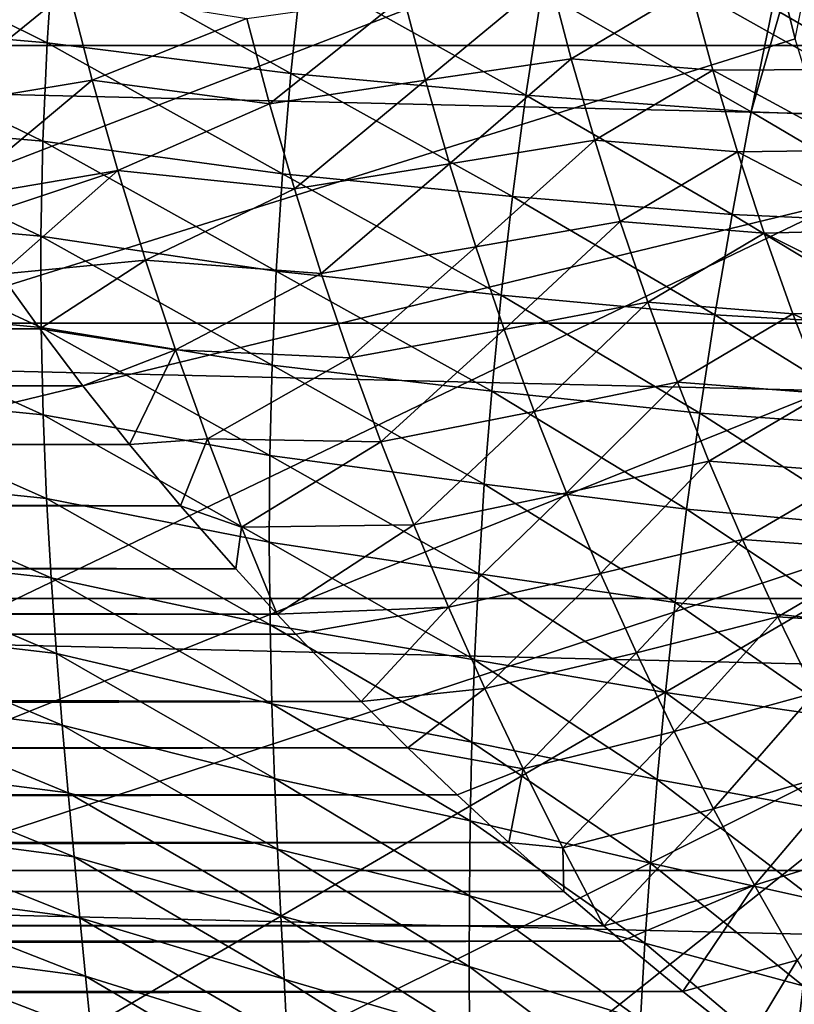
# Model space of a CAD drawing. Header units: metres. Extents: x -109 to 109, y -315 to 32.
# Tile 294 of 384: x 56.26 to 60.4, y -9.63 to -4.37. Entities that reach past the tile are written whole.
import ezdxf

# ---------------------------------------------------------------- set-up
doc = ezdxf.new("R2010")
doc.units = ezdxf.units.M
doc.layers.add('solid_K244242000C74_AAA', color=7, linetype='CONTINUOUS')

msp = doc.modelspace()

# ---------------------------------------------------------------- linework, layer by layer
at = {"layer": 'solid_K244242000C74_AAA'}
for points in [[(46.096172, -2.903125, -78.325066), (46.5098, -5.780039, -78.325066), (59.892673, -1.806115, -73.288864)], [(46.5098, -5.780039, -78.325066), (60.014812, -2.702571, -73.288864), (59.892673, -1.806115, -73.288864)], [(46.5098, -5.780039, -78.325066), (60.185307, -3.591108, -73.288864), (60.014812, -2.702571, -73.288864)], [(61.114983, -2.931964, 18.004002), (60.322319, -4.325127, 18.096037), (61.3181, -4.902451, 19.123524)], [(44.994007, -3.008363, -83.82), (108.005989, -3.008363, -83.82), (107.827133, -4.504362, -83.82)], [(44.994007, -3.008363, -83.82), (107.827133, -4.504362, -83.82), (45.172867, -4.504362, -83.82)], [(60.620941, -3.375198, -73.162537), (60.185307, -3.591108, -73.288864), (60.403656, -4.469115, -73.288864)], [(46.5098, -5.780039, -78.325066), (47.19503, -8.604639, -78.325066), (60.185307, -3.591108, -73.288864)], [(47.19503, -8.604639, -78.325066), (60.403656, -4.469115, -73.288864), (60.185307, -3.591108, -73.288864)], [(55.064342, -3.824824, 15.42373), (55.048592, -4.371846, 15.414469), (56.401691, -4.489405, 15.949224)], [(55.064342, -3.824824, 15.42373), (56.401691, -4.489405, 15.949224), (56.437225, -3.945534, 15.923038)], [(57.706593, -4.652914, 16.59388), (56.437225, -3.945534, 15.923038), (56.401691, -4.489405, 15.949224)], [(57.706593, -4.652914, 16.59388), (57.76516, -4.10015, 16.533192), (56.437225, -3.945534, 15.923038)], [(58.963791, -4.769113, 17.341515), (57.76516, -4.10015, 16.533192), (57.706593, -4.652914, 16.59388)], [(58.963791, -4.769113, 17.341515), (59.04855, -4.214991, 17.247086), (57.76516, -4.10015, 16.533192)], [(59.092049, -4.138118, -15.517673), (58.426579, -4.689908, -14.833782), (58.308758, -4.242718, -15.031061)], [(59.092049, -4.138118, -15.517673), (59.20631, -4.57519, -15.311689), (58.426579, -4.689908, -14.833782)], [(59.844616, -4.195928, -16.043097), (59.20631, -4.57519, -15.311689), (59.092049, -4.138118, -15.517673)], [(56.517788, -4.205754, -14.505698), (55.738819, -4.838367, -14.200367), (55.607124, -4.347587, -14.362589)], [(56.517788, -4.205754, -14.505698), (56.643509, -4.689414, -14.332385), (55.738819, -4.838367, -14.200367)], [(57.470459, -4.359982, -14.659465), (56.643509, -4.689414, -14.332385), (56.517788, -4.205754, -14.505698)], [(59.844616, -4.195928, -16.043097), (59.963917, -4.635684, -15.817521), (59.20631, -4.57519, -15.311689)], [(60.619637, -4.632249, -16.466591), (59.963917, -4.635684, -15.817521), (59.844616, -4.195928, -16.043097)], [(60.498497, -4.19801, -16.702574), (60.619637, -4.632249, -16.466591), (59.844616, -4.195928, -16.043097)], [(58.308758, -4.242718, -15.031061), (57.592411, -4.815753, -14.472778), (57.470459, -4.359982, -14.659465)], [(58.308758, -4.242718, -15.031061), (58.426579, -4.689908, -14.833782), (57.592411, -4.815753, -14.472778)], [(60.168461, -4.858946, 18.187386), (59.04855, -4.214991, 17.247086), (58.963791, -4.769113, 17.341515)], [(60.168461, -4.858946, 18.187386), (60.282574, -4.302214, 18.059523), (59.04855, -4.214991, 17.247086)], [(60.322319, -4.325127, 18.096037), (60.282574, -4.302214, 18.059523), (60.168461, -4.858946, 18.187386)], [(57.470459, -4.359982, -14.659465), (57.592411, -4.815753, -14.472778), (56.643509, -4.689414, -14.332385)], [(61.3181, -4.902451, 19.123524), (60.322319, -4.325127, 18.096037), (60.168461, -4.858946, 18.187386)], [(55.048592, -4.371846, 15.414469), (55.046646, -4.899282, 15.392467), (56.379364, -5.016248, 15.962029)], [(55.048592, -4.371846, 15.414469), (56.379364, -5.016248, 15.962029), (56.401691, -4.489405, 15.949224)], [(47.19503, -8.604639, -78.325066), (60.66922, -5.334013, -73.288864), (60.403656, -4.469115, -73.288864)], [(45.172867, -4.504362, -83.82), (107.827133, -4.504362, -83.82), (107.577339, -5.98969, -83.82)], [(45.172867, -4.504362, -83.82), (107.577339, -5.98969, -83.82), (45.422661, -5.98969, -83.82)], [(57.66103, -5.190756, 16.639952), (56.401691, -4.489405, 15.949224), (56.379364, -5.016248, 15.962029)], [(57.66103, -5.190756, 16.639952), (57.706593, -4.652914, 16.59388), (56.401691, -4.489405, 15.949224)], [(59.20631, -4.57519, -15.311689), (58.555519, -5.136078, -14.620272), (58.426579, -4.689908, -14.833782)], [(59.20631, -4.57519, -15.311689), (59.331749, -5.010954, -15.08932), (58.555519, -5.136078, -14.620272)], [(59.963917, -4.635684, -15.817521), (59.331749, -5.010954, -15.08932), (59.20631, -4.57519, -15.311689)], [(60.619637, -4.632249, -16.466591), (60.752598, -5.063418, -16.213617), (59.963917, -4.635684, -15.817521)], [(58.891277, -5.311377, 17.420662), (57.706593, -4.652914, 16.59388), (57.66103, -5.190756, 16.639952)], [(58.891277, -5.311377, 17.420662), (58.963791, -4.769113, 17.341515), (57.706593, -4.652914, 16.59388)], [(59.963917, -4.635684, -15.817521), (60.095016, -5.073328, -15.574864), (59.331749, -5.010954, -15.08932)], [(60.752598, -5.063418, -16.213617), (60.095016, -5.073328, -15.574864), (59.963917, -4.635684, -15.817521)], [(56.643509, -4.689414, -14.332385), (55.879856, -5.325472, -14.022816), (55.738819, -4.838367, -14.200367)], [(56.643509, -4.689414, -14.332385), (56.780586, -5.171741, -14.142521), (55.879856, -5.325472, -14.022816)], [(57.592411, -4.815753, -14.472778), (56.780586, -5.171741, -14.142521), (56.643509, -4.689414, -14.332385)], [(58.426579, -4.689908, -14.833782), (57.725227, -5.270506, -14.270341), (57.592411, -4.815753, -14.472778)], [(58.426579, -4.689908, -14.833782), (58.555519, -5.136078, -14.620272), (57.725227, -5.270506, -14.270341)], [(60.066036, -5.407218, 18.298784), (58.963791, -4.769113, 17.341515), (58.891277, -5.311377, 17.420662)], [(60.066036, -5.407218, 18.298784), (60.168461, -4.858946, 18.187386), (58.963791, -4.769113, 17.341515)], [(57.592411, -4.815753, -14.472778), (57.725227, -5.270506, -14.270341), (56.780586, -5.171741, -14.142521)], [(61.183147, -5.45786, 19.266506), (60.168461, -4.858946, 18.187386), (60.066036, -5.407218, 18.298784)], [(61.183147, -5.45786, 19.266506), (61.3181, -4.902451, 19.123524), (60.168461, -4.858946, 18.187386)], [(55.046646, -4.899282, 15.392467), (56.369297, -5.524366, 15.961263), (56.379364, -5.016248, 15.962029)], [(55.046646, -4.899282, 15.392467), (55.057236, -5.405745, 15.357623), (56.369297, -5.524366, 15.961263)], [(57.627647, -5.711964, 16.670994), (56.379364, -5.016248, 15.962029), (56.369297, -5.524366, 15.961263)], [(57.627647, -5.711964, 16.670994), (57.66103, -5.190756, 16.639952), (56.379364, -5.016248, 15.962029)], [(59.331749, -5.010954, -15.08932), (58.69556, -5.580768, -14.391104), (58.555519, -5.136078, -14.620272)], [(59.331749, -5.010954, -15.08932), (59.468327, -5.444916, -14.851207), (58.69556, -5.580768, -14.391104)], [(60.095016, -5.073328, -15.574864), (59.468327, -5.444916, -14.851207), (59.331749, -5.010954, -15.08932)], [(60.095016, -5.073328, -15.574864), (60.237766, -5.508192, -15.315938), (59.468327, -5.444916, -14.851207)], [(60.752598, -5.063418, -16.213617), (60.897175, -5.490901, -15.944538), (60.095016, -5.073328, -15.574864)], [(60.897175, -5.490901, -15.944538), (60.237766, -5.508192, -15.315938), (60.095016, -5.073328, -15.574864)], [(58.555519, -5.136078, -14.620272), (57.868923, -5.723891, -14.052637), (57.725227, -5.270506, -14.270341)], [(58.555519, -5.136078, -14.620272), (58.69556, -5.580768, -14.391104), (57.868923, -5.723891, -14.052637)], [(56.780586, -5.171741, -14.142521), (55.95961, -5.446021, -13.976439), (55.879856, -5.325472, -14.022816)], [(56.780586, -5.171741, -14.142521), (56.15292, -5.727623, -13.863418), (55.95961, -5.446021, -13.976439)], [(56.780586, -5.171741, -14.142521), (56.929085, -5.652582, -13.936529), (56.15292, -5.727623, -13.863418)], [(57.725227, -5.270506, -14.270341), (56.929085, -5.652582, -13.936529), (56.780586, -5.171741, -14.142521)], [(58.830387, -5.840158, 17.483889), (57.66103, -5.190756, 16.639952), (57.627647, -5.711964, 16.670994)], [(58.830387, -5.840158, 17.483889), (58.891277, -5.311377, 17.420662), (57.66103, -5.190756, 16.639952)], [(57.725227, -5.270506, -14.270341), (57.868923, -5.723891, -14.052637), (56.929085, -5.652582, -13.936529)], [(59.974506, -5.945269, 18.393442), (58.891277, -5.311377, 17.420662), (58.830387, -5.840158, 17.483889)], [(59.974506, -5.945269, 18.393442), (60.066036, -5.407218, 18.298784), (58.891277, -5.311377, 17.420662)], [(47.19503, -8.604639, -78.325066), (48.145657, -11.351308, -78.325066), (60.66922, -5.334013, -73.288864)], [(48.145657, -11.351308, -78.325066), (60.981216, -6.183262, -73.288864), (60.66922, -5.334013, -73.288864)], [(55.057236, -5.405745, 15.357623), (56.370361, -6.012411, 15.946642), (56.369297, -5.524366, 15.961263)], [(55.057236, -5.405745, 15.357623), (55.078522, -5.890871, 15.309581), (56.370361, -6.012411, 15.946642)], [(61.057999, -6.006332, 19.392099), (60.066036, -5.407218, 18.298784), (59.974506, -5.945269, 18.393442)], [(61.057999, -6.006332, 19.392099), (61.183147, -5.45786, 19.266506), (60.066036, -5.407218, 18.298784)], [(59.468327, -5.444916, -14.851207), (58.846523, -6.023129, -14.146984), (58.69556, -5.580768, -14.391104)], [(59.468327, -5.444916, -14.851207), (59.615833, -5.876243, -14.598111), (58.846523, -6.023129, -14.146984)], [(60.237766, -5.508192, -15.315938), (59.615833, -5.876243, -14.598111), (59.468327, -5.444916, -14.851207)], [(57.605614, -6.214825, 16.686594), (56.369297, -5.524366, 15.961263), (56.370361, -6.012411, 15.946642)], [(57.605614, -6.214825, 16.686594), (57.627647, -5.711964, 16.670994), (56.369297, -5.524366, 15.961263)], [(60.237766, -5.508192, -15.315938), (60.391911, -5.939417, -15.041625), (59.615833, -5.876243, -14.598111)], [(60.897175, -5.490901, -15.944538), (61.053074, -5.913932, -15.660284), (60.237766, -5.508192, -15.315938)], [(61.053074, -5.913932, -15.660284), (60.391911, -5.939417, -15.041625), (60.237766, -5.508192, -15.315938)], [(58.69556, -5.580768, -14.391104), (58.023327, -6.175121, -13.820297), (57.868923, -5.723891, -14.052637)], [(58.69556, -5.580768, -14.391104), (58.846523, -6.023129, -14.146984), (58.023327, -6.175121, -13.820297)], [(56.929085, -5.652582, -13.936529), (56.363365, -6.020088, -13.738942), (56.15292, -5.727623, -13.863418)], [(56.929085, -5.652582, -13.936529), (57.088932, -6.13146, -13.714938), (56.363365, -6.020088, -13.738942)], [(57.868923, -5.723891, -14.052637), (57.088932, -6.13146, -13.714938), (56.929085, -5.652582, -13.936529)], [(-56.363251, -6.019932, -13.739011), (56.15292, -5.727623, -13.863418), (56.363365, -6.020088, -13.738942)], [(57.868923, -5.723891, -14.052637), (58.023327, -6.175121, -13.820297), (57.088932, -6.13146, -13.714938)], [(58.780495, -6.353833, 17.530556), (57.627647, -5.711964, 16.670994), (57.605614, -6.214825, 16.686594)], [(58.780495, -6.353833, 17.530556), (58.830387, -5.840158, 17.483889), (57.627647, -5.711964, 16.670994)], [(59.893486, -6.471572, 18.470484), (58.830387, -5.840158, 17.483889), (58.780495, -6.353833, 17.530556)], [(59.893486, -6.471572, 18.470484), (59.974506, -5.945269, 18.393442), (58.830387, -5.840158, 17.483889)], [(55.078522, -5.890871, 15.309581), (56.38089, -6.479955, 15.917647), (56.370361, -6.012411, 15.946642)], [(55.078522, -5.890871, 15.309581), (55.10857, -6.354471, 15.247945), (56.38089, -6.479955, 15.917647)], [(59.615833, -5.876243, -14.598111), (59.008205, -6.462291, -13.888629), (58.846523, -6.023129, -14.146984)], [(59.615833, -5.876243, -14.598111), (59.774067, -6.304082, -14.3308), (59.008205, -6.462291, -13.888629)], [(60.391911, -5.939417, -15.041625), (59.774067, -6.304082, -14.3308), (59.615833, -5.876243, -14.598111)], [(60.391911, -5.939417, -15.041625), (60.55719, -6.366147, -14.752808), (59.774067, -6.304082, -14.3308)], [(60.942646, -6.546491, 19.499128), (59.974506, -5.945269, 18.393442), (59.893486, -6.471572, 18.470484)], [(60.942646, -6.546491, 19.499128), (61.057999, -6.006332, 19.392099), (59.974506, -5.945269, 18.393442)], [(61.053074, -5.913932, -15.660284), (61.219997, -6.331747, -15.361791), (60.391911, -5.939417, -15.041625)], [(61.219997, -6.331747, -15.361791), (60.55719, -6.366147, -14.752808), (60.391911, -5.939417, -15.041625)], [(45.422661, -5.98969, -83.82), (107.577339, -5.98969, -83.82), (107.257225, -7.461317, -83.82)], [(45.422661, -5.98969, -83.82), (107.257225, -7.461317, -83.82), (45.742775, -7.461317, -83.82)], [(-56.592854, -6.323869, -13.601789), (-56.363251, -6.019932, -13.739011), (56.363365, -6.020088, -13.738942)], [(-56.592854, -6.323869, -13.601789), (56.363365, -6.020088, -13.738942), (56.593132, -6.323953, -13.60175)], [(57.088932, -6.13146, -13.714938), (56.593132, -6.323953, -13.60175), (56.363365, -6.020088, -13.738942)], [(57.593861, -6.698034, 16.686226), (56.370361, -6.012411, 15.946642), (56.38089, -6.479955, 15.917647)], [(57.593861, -6.698034, 16.686226), (57.605614, -6.214825, 16.686594), (56.370361, -6.012411, 15.946642)], [(58.846523, -6.023129, -14.146984), (58.188259, -6.62336, -13.57397), (58.023327, -6.175121, -13.820297)], [(58.846523, -6.023129, -14.146984), (59.008205, -6.462291, -13.888629), (58.188259, -6.62336, -13.57397)], [(57.088932, -6.13146, -13.714938), (56.843044, -6.639031, -13.450772), (56.593132, -6.323953, -13.60175)], [(57.088932, -6.13146, -13.714938), (57.25993, -6.607535, -13.47839), (56.843044, -6.639031, -13.450772)], [(58.023327, -6.175121, -13.820297), (57.25993, -6.607535, -13.47839), (57.088932, -6.13146, -13.714938)], [(48.145657, -11.351308, -78.325066), (61.338737, -7.014371, -73.288864), (60.981216, -6.183262, -73.288864)], [(58.023327, -6.175121, -13.820297), (58.188259, -6.62336, -13.57397), (57.25993, -6.607535, -13.47839)], [(58.740974, -6.85078, 17.560028), (57.605614, -6.214825, 16.686594), (57.593861, -6.698034, 16.686226)], [(58.740974, -6.85078, 17.560028), (58.780495, -6.353833, 17.530556), (57.605614, -6.214825, 16.686594)], [(59.774067, -6.304082, -14.3308), (59.180412, -6.897393, -13.61675), (59.008205, -6.462291, -13.888629)], [(59.774067, -6.304082, -14.3308), (59.942806, -6.727601, -14.050035), (59.180412, -6.897393, -13.61675)], [(60.55719, -6.366147, -14.752808), (59.942806, -6.727601, -14.050035), (59.774067, -6.304082, -14.3308)], [(-56.842701, -6.639006, -13.450785), (-56.592854, -6.323869, -13.601789), (56.843044, -6.639031, -13.450772)], [(-56.592854, -6.323869, -13.601789), (56.593132, -6.323953, -13.60175), (56.843044, -6.639031, -13.450772)], [(55.10857, -6.354471, 15.247945), (56.399139, -6.926725, 15.873723), (56.38089, -6.479955, 15.917647)], [(55.10857, -6.354471, 15.247945), (55.145451, -6.796355, 15.172316), (56.399139, -6.926725, 15.873723)], [(59.822582, -6.984595, 18.529034), (58.780495, -6.353833, 17.530556), (58.740974, -6.85078, 17.560028)], [(59.822582, -6.984595, 18.529034), (59.893486, -6.471572, 18.470484), (58.780495, -6.353833, 17.530556)], [(60.55719, -6.366147, -14.752808), (60.733326, -6.787603, -14.450323), (59.942806, -6.727601, -14.050035)], [(59.008205, -6.462291, -13.888629), (58.363522, -7.067771, -13.314301), (58.188259, -6.62336, -13.57397)], [(59.008205, -6.462291, -13.888629), (59.180412, -6.897393, -13.61675), (58.363522, -7.067771, -13.314301)], [(60.836964, -7.076905, 19.586477), (59.893486, -6.471572, 18.470484), (59.822582, -6.984595, 18.529034)], [(60.836964, -7.076905, 19.586477), (60.942646, -6.546491, 19.499128), (59.893486, -6.471572, 18.470484)], [(57.590851, -7.16107, 16.669155), (56.38089, -6.479955, 15.917647), (56.399139, -6.926725, 15.873723)], [(57.590851, -7.16107, 16.669155), (57.593861, -6.698034, 16.686226), (56.38089, -6.479955, 15.917647)], [(57.25993, -6.607535, -13.47839), (57.115116, -6.965627, -13.284579), (56.843044, -6.639031, -13.450772)], [(57.25993, -6.607535, -13.47839), (57.44186, -7.079951, -13.227535), (57.115116, -6.965627, -13.284579)], [(58.188259, -6.62336, -13.57397), (57.44186, -7.079951, -13.227535), (57.25993, -6.607535, -13.47839)], [(58.188259, -6.62336, -13.57397), (58.363522, -7.067771, -13.314301), (57.44186, -7.079951, -13.227535)], [(-57.114815, -6.965628, -13.284579), (-56.842701, -6.639006, -13.450785), (57.115116, -6.965627, -13.284579)], [(-56.842701, -6.639006, -13.450785), (56.843044, -6.639031, -13.450772), (57.115116, -6.965627, -13.284579)], [(58.710999, -7.329694, 17.571575), (57.593861, -6.698034, 16.686226), (57.590851, -7.16107, 16.669155)], [(58.710999, -7.329694, 17.571575), (58.740974, -6.85078, 17.560028), (57.593861, -6.698034, 16.686226)], [(59.942806, -6.727601, -14.050035), (59.362835, -7.327821, -13.331977), (59.180412, -6.897393, -13.61675)], [(59.942806, -6.727601, -14.050035), (60.121735, -7.146224, -13.756463), (59.362835, -7.327821, -13.331977)], [(60.733326, -6.787603, -14.450323), (60.121735, -7.146224, -13.756463), (59.942806, -6.727601, -14.050035)], [(60.733326, -6.787603, -14.450323), (60.91993, -7.203347, -14.134823), (60.121735, -7.146224, -13.756463)], [(55.145451, -6.796355, 15.172316), (56.423359, -7.352448, 15.814309), (56.399139, -6.926725, 15.873723)], [(55.145451, -6.796355, 15.172316), (55.187222, -7.216334, 15.082296), (56.423359, -7.352448, 15.814309)], [(59.180412, -6.897393, -13.61675), (58.548851, -7.507688, -13.041897), (58.363522, -7.067771, -13.314301)], [(59.180412, -6.897393, -13.61675), (59.362835, -7.327821, -13.331977), (58.548851, -7.507688, -13.041897)], [(59.761414, -7.482813, 18.568218), (58.740974, -6.85078, 17.560028), (58.710999, -7.329694, 17.571575)], [(59.761414, -7.482813, 18.568218), (59.822582, -6.984595, 18.529034), (58.740974, -6.85078, 17.560028)], [(57.595001, -7.6035, 16.634624), (56.399139, -6.926725, 15.873723), (56.423359, -7.352448, 15.814309)], [(57.595001, -7.6035, 16.634624), (57.590851, -7.16107, 16.669155), (56.399139, -6.926725, 15.873723)], [(-57.411022, -7.30376, -13.101721), (-57.114815, -6.965628, -13.284579), (57.411224, -7.30376, -13.101721)], [(-57.114815, -6.965628, -13.284579), (57.115116, -6.965627, -13.284579), (57.411224, -7.30376, -13.101721)], [(57.44186, -7.079951, -13.227535), (57.411224, -7.30376, -13.101721), (57.115116, -6.965627, -13.284579)], [(60.740841, -7.596142, 19.653025), (59.822582, -6.984595, 18.529034), (59.761414, -7.482813, 18.568218)], [(60.740841, -7.596142, 19.653025), (60.836964, -7.076905, 19.586477), (59.822582, -6.984595, 18.529034)], [(48.145657, -11.351308, -78.325066), (49.353058, -13.995161, -78.325066), (61.338737, -7.014371, -73.288864)], [(49.353058, -13.995161, -78.325066), (61.740723, -7.824902, -73.288864), (61.338737, -7.014371, -73.288864)], [(57.44186, -7.079951, -13.227535), (57.63216, -7.545741, -12.963865), (57.411224, -7.30376, -13.101721)], [(58.363522, -7.067771, -13.314301), (57.63216, -7.545741, -12.963865), (57.44186, -7.079951, -13.227535)], [(58.363522, -7.067771, -13.314301), (58.548851, -7.507688, -13.041897), (57.63216, -7.545741, -12.963865)], [(58.68935, -7.789878, 17.564297), (57.590851, -7.16107, 16.669155), (57.595001, -7.6035, 16.634624)], [(58.68935, -7.789878, 17.564297), (58.710999, -7.329694, 17.571575), (57.590851, -7.16107, 16.669155)], [(60.121735, -7.146224, -13.756463), (59.555065, -7.753194, -13.034861), (59.362835, -7.327821, -13.331977)], [(60.121735, -7.146224, -13.756463), (60.310463, -7.559586, -13.450644), (59.555065, -7.753194, -13.034861)], [(60.91993, -7.203347, -14.134823), (60.310463, -7.559586, -13.450644), (60.121735, -7.146224, -13.756463)], [(60.91993, -7.203347, -14.134823), (61.116589, -7.613018, -13.806912), (60.310463, -7.559586, -13.450644)], [(55.187222, -7.216334, 15.082296), (56.451805, -7.756851, 15.738847), (56.423359, -7.352448, 15.814309)], [(55.187222, -7.216334, 15.082296), (55.23196, -7.614225, 14.977487), (56.451805, -7.756851, 15.738847)], [(-57.650047, -7.56507, -12.952595), (-57.411022, -7.30376, -13.101721), (57.63216, -7.545741, -12.963865)], [(-57.411022, -7.30376, -13.101721), (57.411224, -7.30376, -13.101721), (57.63216, -7.545741, -12.963865)], [(57.604721, -8.024894, 16.581877), (56.423359, -7.352448, 15.814309), (56.451805, -7.756851, 15.738847)], [(57.604721, -8.024894, 16.581877), (57.595001, -7.6035, 16.634624), (56.423359, -7.352448, 15.814309)], [(59.362835, -7.327821, -13.331977), (58.743843, -7.942724, -12.757292), (58.548851, -7.507688, -13.041897)], [(59.709431, -7.964904, 18.587099), (58.710999, -7.329694, 17.571575), (58.68935, -7.789878, 17.564297)], [(59.709431, -7.964904, 18.587099), (59.761414, -7.482813, 18.568218), (58.710999, -7.329694, 17.571575)], [(59.362835, -7.327821, -13.331977), (59.555065, -7.753194, -13.034861), (58.743843, -7.942724, -12.757292)], [(45.742775, -7.461317, -83.82), (107.257225, -7.461317, -83.82), (106.867256, -8.916736, -83.82)], [(45.742775, -7.461317, -83.82), (106.867256, -8.916736, -83.82), (46.132748, -8.916736, -83.82)], [(58.548851, -7.507688, -13.041897), (57.732616, -7.653055, -12.900805), (57.63216, -7.545741, -12.963865)], [(58.548851, -7.507688, -13.041897), (58.082382, -8.013843, -12.679839), (57.732616, -7.653055, -12.900805)], [(58.548851, -7.507688, -13.041897), (58.743843, -7.942724, -12.757292), (58.082382, -8.013843, -12.679839)], [(60.654152, -8.10277, 19.697651), (59.761414, -7.482813, 18.568218), (59.709431, -7.964904, 18.587099)], [(60.654152, -8.10277, 19.697651), (60.740841, -7.596142, 19.653025), (59.761414, -7.482813, 18.568218)], [(-57.73254, -7.653027, -12.900821), (-57.650047, -7.56507, -12.952595), (57.732616, -7.653055, -12.900805)], [(-57.650047, -7.56507, -12.952595), (57.63216, -7.545741, -12.963865), (57.732616, -7.653055, -12.900805)], [(60.310463, -7.559586, -13.450644), (59.756695, -8.173138, -12.725952), (59.555065, -7.753194, -13.034861)], [(60.310463, -7.559586, -13.450644), (60.508595, -7.967325, -13.133131), (59.756695, -8.173138, -12.725952)], [(61.116589, -7.613018, -13.806912), (60.508595, -7.967325, -13.133131), (60.310463, -7.559586, -13.450644)], [(55.23196, -7.614225, 14.977487), (56.482735, -8.139668, 15.646776), (56.451805, -7.756851, 15.738847)], [(55.23196, -7.614225, 14.977487), (55.278008, -7.990722, 14.857085), (56.482735, -8.139668, 15.646776)], [(58.674763, -8.230708, 17.537271), (57.595001, -7.6035, 16.634624), (57.604721, -8.024894, 16.581877)], [(58.674763, -8.230708, 17.537271), (58.68935, -7.789878, 17.564297), (57.595001, -7.6035, 16.634624)], [(-58.082401, -8.013789, -12.679873), (-57.73254, -7.653027, -12.900821), (58.082382, -8.013843, -12.679839)], [(-57.73254, -7.653027, -12.900821), (57.732616, -7.653055, -12.900805), (58.082382, -8.013843, -12.679839)], [(57.618423, -8.424819, 16.510151), (56.451805, -7.756851, 15.738847), (56.482735, -8.139668, 15.646776)], [(57.618423, -8.424819, 16.510151), (57.604721, -8.024894, 16.581877), (56.451805, -7.756851, 15.738847)], [(59.665787, -8.429955, 18.584614), (58.68935, -7.789878, 17.564297), (58.674763, -8.230708, 17.537271)], [(59.665787, -8.429955, 18.584614), (59.709431, -7.964904, 18.587099), (58.68935, -7.789878, 17.564297)], [(59.555065, -7.753194, -13.034861), (58.948086, -8.372517, -12.461016), (58.743843, -7.942724, -12.757292)], [(59.555065, -7.753194, -13.034861), (59.756695, -8.173138, -12.725952), (58.948086, -8.372517, -12.461016)], [(49.353058, -13.995161, -78.325066), (50.806305, -16.512268, -78.325066), (61.740723, -7.824902, -73.288864)], [(50.806305, -16.512268, -78.325066), (62.186001, -8.612478, -73.288864), (61.740723, -7.824902, -73.288864)], [(58.743843, -7.942724, -12.757292), (58.331486, -8.260226, -12.520729), (58.082382, -8.013843, -12.679839)], [(58.743843, -7.942724, -12.757292), (58.948086, -8.372517, -12.461016), (58.331486, -8.260226, -12.520729)], [(55.278008, -7.990722, 14.857085), (56.514668, -8.501484, 15.537183), (56.482735, -8.139668, 15.646776)], [(55.278008, -7.990722, 14.857085), (55.324257, -8.348165, 14.719542), (56.514668, -8.501484, 15.537183)], [(60.576675, -8.595443, 19.719206), (59.709431, -7.964904, 18.587099), (59.665787, -8.429955, 18.584614)], [(60.576675, -8.595443, 19.719206), (60.654152, -8.10277, 19.697651), (59.709431, -7.964904, 18.587099)], [(60.508595, -7.967325, -13.133131), (59.967316, -8.587279, -12.405798), (59.756695, -8.173138, -12.725952)], [(60.508595, -7.967325, -13.133131), (60.715733, -8.36908, -12.804481), (59.967316, -8.587279, -12.405798)], [(-58.331547, -8.26016, -12.520773), (-58.082401, -8.013789, -12.679873), (58.082382, -8.013843, -12.679839)], [(-58.331547, -8.26016, -12.520773), (58.082382, -8.013843, -12.679839), (58.331486, -8.260226, -12.520729)], [(58.665974, -8.651558, 17.489578), (57.604721, -8.024894, 16.581877), (57.618423, -8.424819, 16.510151)], [(58.665974, -8.651558, 17.489578), (58.674763, -8.230708, 17.537271), (57.604721, -8.024894, 16.581877)], [(57.634541, -8.802896, 16.418671), (56.482735, -8.139668, 15.646776), (56.514668, -8.501484, 15.537183)], [(57.634541, -8.802896, 16.418671), (57.618423, -8.424819, 16.510151), (56.482735, -8.139668, 15.646776)], [(59.756695, -8.173138, -12.725952), (59.16116, -8.796705, -12.153597), (58.948086, -8.372517, -12.461016)], [(59.756695, -8.173138, -12.725952), (59.967316, -8.587279, -12.405798), (59.16116, -8.796705, -12.153597)], [(-58.59515, -8.511696, -12.351155), (-58.331547, -8.26016, -12.520773), (58.331486, -8.260226, -12.520729)], [(-58.59515, -8.511696, -12.351155), (58.331486, -8.260226, -12.520729), (58.59507, -8.51177, -12.351104)], [(58.948086, -8.372517, -12.461016), (58.59507, -8.51177, -12.351104), (58.331486, -8.260226, -12.520729)], [(59.629585, -8.877094, 18.559687), (58.674763, -8.230708, 17.537271), (58.665974, -8.651558, 17.489578)], [(59.629585, -8.877094, 18.559687), (59.665787, -8.429955, 18.584614), (58.674763, -8.230708, 17.537271)], [(55.324257, -8.348165, 14.719542), (56.546627, -8.844428, 15.408519), (56.514668, -8.501484, 15.537183)], [(55.324257, -8.348165, 14.719542), (55.369656, -8.689072, 14.563218), (56.546627, -8.844428, 15.408519)], [(58.948086, -8.372517, -12.461016), (58.87294, -8.768072, -12.170494), (58.59507, -8.51177, -12.351104)], [(58.948086, -8.372517, -12.461016), (59.16116, -8.796705, -12.153597), (58.87294, -8.768072, -12.170494)], [(60.715733, -8.36908, -12.804481), (60.186523, -8.995246, -12.074949), (59.967316, -8.587279, -12.405798)], [(60.715733, -8.36908, -12.804481), (60.931488, -8.76449, -12.46525), (60.186523, -8.995246, -12.074949)], [(58.661716, -9.051803, 17.420298), (57.618423, -8.424819, 16.510151), (57.634541, -8.802896, 16.418671)], [(58.661716, -9.051803, 17.420298), (58.665974, -8.651558, 17.489578), (57.618423, -8.424819, 16.510151)], [(60.507973, -9.072985, 19.716473), (59.665787, -8.429955, 18.584614), (59.629585, -8.877094, 18.559687)], [(60.507973, -9.072985, 19.716473), (60.576675, -8.595443, 19.719206), (59.665787, -8.429955, 18.584614)], [(-58.873028, -8.767994, -12.17055), (-58.59515, -8.511696, -12.351155), (58.59507, -8.51177, -12.351104)], [(-58.873028, -8.767994, -12.17055), (58.59507, -8.51177, -12.351104), (58.87294, -8.768072, -12.170494)], [(57.651867, -9.15994, 16.306246), (56.514668, -8.501484, 15.537183), (56.546627, -8.844428, 15.408519)], [(57.651867, -9.15994, 16.306246), (57.634541, -8.802896, 16.418671), (56.514668, -8.501484, 15.537183)], [(50.806305, -16.512268, -78.325066), (62.673264, -9.37479, -73.288864), (62.186001, -8.612478, -73.288864)], [(59.967316, -8.587279, -12.405798), (59.381207, -9.213956, -11.836512), (59.16116, -8.796705, -12.153597)], [(59.967316, -8.587279, -12.405798), (60.186523, -8.995246, -12.074949), (59.381207, -9.213956, -11.836512)], [(55.369656, -8.689072, 14.563218), (56.577694, -9.170792, 15.259164), (56.546627, -8.844428, 15.408519)], [(55.369656, -8.689072, 14.563218), (55.413849, -9.016003, 14.386343), (56.577694, -9.170792, 15.259164)], [(59.599945, -9.305456, 18.51124), (58.665974, -8.651558, 17.489578), (58.661716, -9.051803, 17.420298)], [(59.599945, -9.305456, 18.51124), (59.629585, -8.877094, 18.559687), (58.665974, -8.651558, 17.489578)], [(-59.166065, -9.028784, -11.978358), (-58.873028, -8.767994, -12.17055), (58.87294, -8.768072, -12.170494)], [(-59.166065, -9.028784, -11.978358), (58.87294, -8.768072, -12.170494), (59.165981, -9.028861, -11.978299)], [(59.16116, -8.796705, -12.153597), (59.165981, -9.028861, -11.978299), (58.87294, -8.768072, -12.170494)], [(60.931488, -8.76449, -12.46525), (60.413902, -9.396663, -11.733953), (60.186523, -8.995246, -12.074949)], [(57.669571, -9.497955, 16.171272), (56.546627, -8.844428, 15.408519), (56.577694, -9.170792, 15.259164)], [(57.669571, -9.497955, 16.171272), (57.651867, -9.15994, 16.306246), (56.546627, -8.844428, 15.408519)], [(58.66074, -9.430861, 17.328497), (57.634541, -8.802896, 16.418671), (57.651867, -9.15994, 16.306246)], [(58.66074, -9.430861, 17.328497), (58.661716, -9.051803, 17.420298), (57.634541, -8.802896, 16.418671)], [(59.16116, -8.796705, -12.153597), (59.381207, -9.213956, -11.836512), (59.165981, -9.028861, -11.978299)], [(60.447575, -9.534235, 19.688229), (59.629585, -8.877094, 18.559687), (59.599945, -9.305456, 18.51124)], [(60.447575, -9.534235, 19.688229), (60.507973, -9.072985, 19.716473), (59.629585, -8.877094, 18.559687)], [(46.132748, -8.916736, -83.82), (106.867256, -8.916736, -83.82), (106.408623, -10.351391, -83.82)], [(46.132748, -8.916736, -83.82), (106.408623, -10.351391, -83.82), (46.591377, -10.351391, -83.82)], [(60.186523, -8.995246, -12.074949), (59.47649, -9.294389, -11.773459), (59.381207, -9.213956, -11.836512)], [(60.186523, -8.995246, -12.074949), (59.803478, -9.563793, -11.555685), (59.47649, -9.294389, -11.773459)], [(60.186523, -8.995246, -12.074949), (60.413902, -9.396663, -11.733953), (59.803478, -9.563793, -11.555685)], [(-59.398952, -9.228862, -11.824894), (-59.166065, -9.028784, -11.978358), (59.381207, -9.213956, -11.836512)], [(-59.166065, -9.028784, -11.978358), (59.165981, -9.028861, -11.978299), (59.381207, -9.213956, -11.836512)], [(55.413849, -9.016003, 14.386343), (56.607624, -9.482918, 15.087429), (56.577694, -9.170792, 15.259164)], [(55.413849, -9.016003, 14.386343), (55.457573, -9.331578, 14.186929), (56.607624, -9.482918, 15.087429)], [(59.575977, -9.71417, 18.438198), (58.661716, -9.051803, 17.420298), (58.66074, -9.430861, 17.328497)], [(59.575977, -9.71417, 18.438198), (59.599945, -9.305456, 18.51124), (58.661716, -9.051803, 17.420298)], [(58.662102, -9.789207, 17.212986), (57.651867, -9.15994, 16.306246), (57.669571, -9.497955, 16.171272)], [(58.662102, -9.789207, 17.212986), (58.66074, -9.430861, 17.328497), (57.651867, -9.15994, 16.306246)], [(-59.398952, -9.228862, -11.824894), (59.381207, -9.213956, -11.836512), (59.47649, -9.294389, -11.773459)], [(57.686901, -9.81901, 16.012129), (56.577694, -9.170792, 15.259164), (56.607624, -9.482918, 15.087429)], [(57.686901, -9.81901, 16.012129), (57.669571, -9.497955, 16.171272), (56.577694, -9.170792, 15.259164)], [(-59.476559, -9.294316, -11.773516), (-59.398952, -9.228862, -11.824894), (59.47649, -9.294389, -11.773459)], [(-59.803528, -9.563734, -11.555735), (-59.476559, -9.294316, -11.773516), (59.47649, -9.294389, -11.773459)], [(-59.803528, -9.563734, -11.555735), (59.47649, -9.294389, -11.773459), (59.803478, -9.563793, -11.555685)], [(60.395023, -9.978038, 19.633251), (59.599945, -9.305456, 18.51124), (59.575977, -9.71417, 18.438198)], [(60.395023, -9.978038, 19.633251), (60.447575, -9.534235, 19.688229), (59.599945, -9.305456, 18.51124)], [(50.806305, -16.512268, -78.325066), (52.492241, -18.879845, -78.325066), (62.673264, -9.37479, -73.288864)], [(52.492241, -18.879845, -78.325066), (63.20108, -10.109604, -73.288864), (62.673264, -9.37479, -73.288864)], [(55.457573, -9.331578, 14.186929), (56.637173, -9.783218, 14.891516), (56.607624, -9.482918, 15.087429)], [(55.457573, -9.331578, 14.186929), (55.501686, -9.638399, 13.962988), (56.637173, -9.783218, 14.891516)], [(60.413902, -9.396663, -11.733953), (60.149601, -9.837038, -11.323987), (59.803478, -9.563793, -11.555685)], [(60.413902, -9.396663, -11.733953), (60.649044, -9.791157, -11.383361), (60.149601, -9.837038, -11.323987)], [(59.556801, -10.102407, 18.339483), (58.66074, -9.430861, 17.328497), (58.662102, -9.789207, 17.212986)], [(59.556801, -10.102407, 18.339483), (59.575977, -9.71417, 18.438198), (58.66074, -9.430861, 17.328497)], [(57.704041, -10.12527, 15.827204), (56.607624, -9.482918, 15.087429), (56.637173, -9.783218, 14.891516)], [(57.704041, -10.12527, 15.827204), (57.686901, -9.81901, 16.012129), (56.607624, -9.482918, 15.087429)], [(58.665157, -10.128362, 17.072313), (57.669571, -9.497955, 16.171272), (57.686901, -9.81901, 16.012129)], [(58.665157, -10.128362, 17.072313), (58.662102, -9.789207, 17.212986), (57.669571, -9.497955, 16.171272)], [(-60.149628, -9.836993, -11.324026), (-59.803528, -9.563734, -11.555735), (59.803478, -9.563793, -11.555685)], [(-60.149628, -9.836993, -11.324026), (59.803478, -9.563793, -11.555685), (60.149601, -9.837038, -11.323987)], [(61.116985, -10.193692, 20.909187), (60.447575, -9.534235, 19.688229), (60.395023, -9.978038, 19.633251)]]:
    msp.add_3dface(points, dxfattribs=at)

doc.saveas('drawing.dxf')
